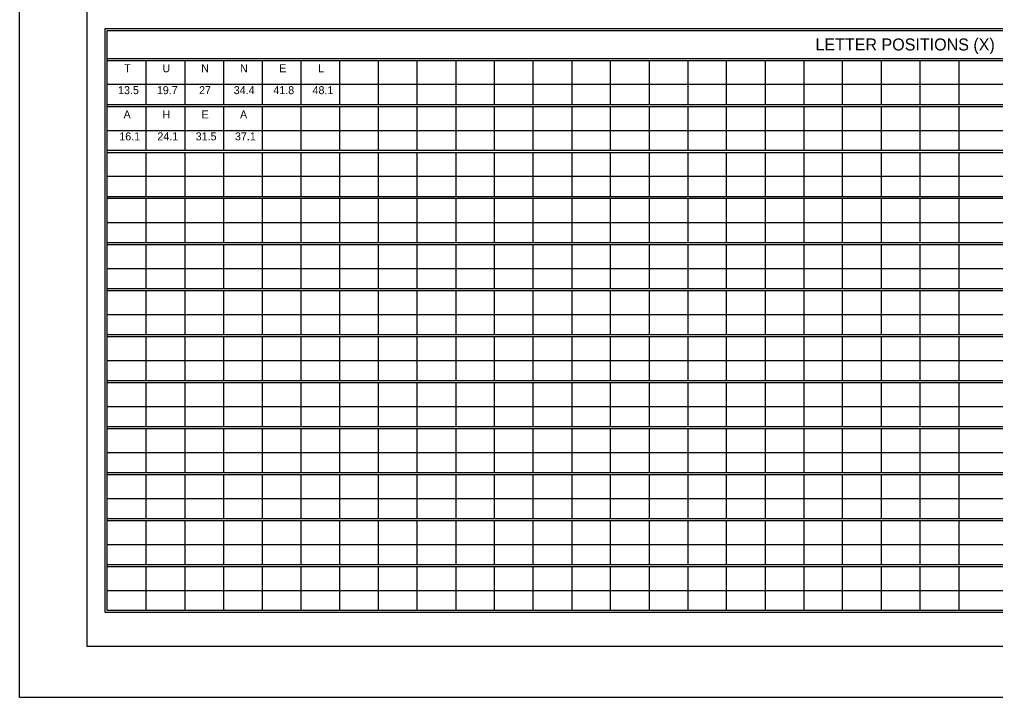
# Model space of a CAD drawing. Extents: x 1806251 to 1809821, y 414895 to 422886.
# Drawn here: x 1809672.13 to 1809679.34, y 415275.97 to 415280.98 of the extents above; entities that cross this region are included whole.
import ezdxf

# ---------------------------------------------------------------- set-up
doc = ezdxf.new("R2010")
doc.units = 0
doc.layers.add('GSSHT', color=7, linetype='Continuous')

msp = doc.modelspace()

# ---------------------------------------------------------------- linework, layer by layer
at = {"layer": 'GSSHT'}
for p, q in [((1809672.1349, 415275.9725), (1809672.1349, 415284.2262)), ((1809672.7816, 415280.6885), (1809684.4905, 415280.6885)), ((1809672.7816, 415280.6737), (1809684.4905, 415280.6737)), ((1809673.0681, 415280.6737), (1809673.0681, 415280.3489)), ((1809673.3545, 415280.6737), (1809673.3545, 415280.3489)), ((1809673.641, 415280.6737), (1809673.641, 415280.3489)), ((1809673.9245, 415280.6737), (1809673.9245, 415280.3489)), ((1809674.2109, 415280.6737), (1809674.2109, 415280.3489)), ((1809674.4973, 415280.6737), (1809674.4973, 415280.3489)), ((1809674.7808, 415280.6737), (1809674.7808, 415280.3489)), ((1809675.0673, 415280.6737), (1809675.0673, 415280.3489)), ((1809675.3537, 415280.6737), (1809675.3537, 415280.3489)), ((1809675.6372, 415280.6737), (1809675.6372, 415280.3489)), ((1809675.9237, 415280.6737), (1809675.9237, 415280.3489)), ((1809676.2101, 415280.6737), (1809676.2101, 415280.3489)), ((1809676.4936, 415280.6737), (1809676.4936, 415280.3489)), ((1809676.7801, 415280.6737), (1809676.7801, 415280.3489)), ((1809677.0665, 415280.6737), (1809677.0665, 415280.3489)), ((1809677.35, 415280.6737), (1809677.35, 415280.3489)), ((1809677.6364, 415280.6737), (1809677.6364, 415280.3489)), ((1809677.9229, 415280.6737), (1809677.9229, 415280.3489)), ((1809678.2064, 415280.6737), (1809678.2064, 415280.3489)), ((1809678.4928, 415280.6737), (1809678.4928, 415280.3489)), ((1809678.7793, 415280.6737), (1809678.7793, 415280.3489)), ((1809679.0657, 415280.6737), (1809679.0657, 415280.3489)), ((1809672.7816, 415280.4995), (1809683.6311, 415280.4995)), ((1809672.7816, 415280.3489), (1809684.4905, 415280.3489)), ((1809672.7816, 415280.3341), (1809684.4905, 415280.3341)), ((1809673.0681, 415280.3341), (1809673.0681, 415280.0122)), ((1809673.3545, 415280.3341), (1809673.3545, 415280.0122)), ((1809673.641, 415280.3341), (1809673.641, 415280.0122)), ((1809673.9245, 415280.3341), (1809673.9245, 415280.0122)), ((1809674.2109, 415280.3341), (1809674.2109, 415280.0122)), ((1809674.4973, 415280.3341), (1809674.4973, 415280.0122)), ((1809674.7808, 415280.3341), (1809674.7808, 415280.0122)), ((1809675.0673, 415280.3341), (1809675.0673, 415280.0122)), ((1809675.3537, 415280.3341), (1809675.3537, 415280.0122)), ((1809675.6372, 415280.3341), (1809675.6372, 415280.0122)), ((1809675.9237, 415280.3341), (1809675.9237, 415280.0122)), ((1809676.2101, 415280.3341), (1809676.2101, 415280.0122)), ((1809676.4936, 415280.3341), (1809676.4936, 415280.0122)), ((1809676.7801, 415280.3341), (1809676.7801, 415280.0122)), ((1809677.0665, 415280.3341), (1809677.0665, 415280.0122)), ((1809677.35, 415280.3341), (1809677.35, 415280.0122)), ((1809677.6364, 415280.3341), (1809677.6364, 415280.0122)), ((1809677.9229, 415280.3341), (1809677.9229, 415280.0122)), ((1809678.2064, 415280.3341), (1809678.2064, 415280.0122)), ((1809678.4928, 415280.3341), (1809678.4928, 415280.0122)), ((1809678.7793, 415280.3341), (1809678.7793, 415280.0122)), ((1809679.0657, 415280.3341), (1809679.0657, 415280.0122)), ((1809672.7816, 415280.1569), (1809683.6311, 415280.1569)), ((1809672.7816, 415280.0122), (1809684.4905, 415280.0122)), ((1809672.7816, 415279.9945), (1809684.4905, 415279.9945)), ((1809673.0681, 415279.9945), (1809673.0681, 415279.6697)), ((1809673.3545, 415279.9945), (1809673.3545, 415279.6697)), ((1809673.641, 415279.9945), (1809673.641, 415279.6697)), ((1809673.9245, 415279.9945), (1809673.9245, 415279.6697)), ((1809674.2109, 415279.9945), (1809674.2109, 415279.6697)), ((1809674.4973, 415279.9945), (1809674.4973, 415279.6697)), ((1809674.7808, 415279.9945), (1809674.7808, 415279.6697)), ((1809675.0673, 415279.9945), (1809675.0673, 415279.6697)), ((1809675.3537, 415279.9945), (1809675.3537, 415279.6697)), ((1809675.6372, 415279.9945), (1809675.6372, 415279.6697)), ((1809675.9237, 415279.9945), (1809675.9237, 415279.6697)), ((1809676.2101, 415279.9945), (1809676.2101, 415279.6697)), ((1809676.4936, 415279.9945), (1809676.4936, 415279.6697)), ((1809676.7801, 415279.9945), (1809676.7801, 415279.6697)), ((1809677.0665, 415279.9945), (1809677.0665, 415279.6697)), ((1809677.35, 415279.9945), (1809677.35, 415279.6697)), ((1809677.6364, 415279.9945), (1809677.6364, 415279.6697)), ((1809677.9229, 415279.9945), (1809677.9229, 415279.6697)), ((1809678.2064, 415279.9945), (1809678.2064, 415279.6697)), ((1809678.4928, 415279.9945), (1809678.4928, 415279.6697)), ((1809678.7793, 415279.9945), (1809678.7793, 415279.6697)), ((1809679.0657, 415279.9945), (1809679.0657, 415279.6697)), ((1809672.7816, 415279.8203), (1809683.6311, 415279.8203)), ((1809672.7816, 415279.6697), (1809684.4905, 415279.6697)), ((1809672.7816, 415279.6579), (1809684.4905, 415279.6579)), ((1809673.0681, 415279.6579), (1809673.0681, 415279.3301)), ((1809673.3545, 415279.6579), (1809673.3545, 415279.3301)), ((1809673.641, 415279.6579), (1809673.641, 415279.3301)), ((1809673.9245, 415279.6579), (1809673.9245, 415279.3301)), ((1809674.2109, 415279.6579), (1809674.2109, 415279.3301)), ((1809674.4973, 415279.6579), (1809674.4973, 415279.3301)), ((1809674.7808, 415279.6579), (1809674.7808, 415279.3301)), ((1809675.0673, 415279.6579), (1809675.0673, 415279.3301)), ((1809675.3537, 415279.6579), (1809675.3537, 415279.3301)), ((1809675.6372, 415279.6579), (1809675.6372, 415279.3301)), ((1809675.9237, 415279.6579), (1809675.9237, 415279.3301)), ((1809676.2101, 415279.6579), (1809676.2101, 415279.3301)), ((1809676.4936, 415279.6579), (1809676.4936, 415279.3301)), ((1809676.7801, 415279.6579), (1809676.7801, 415279.3301)), ((1809677.0665, 415279.6579), (1809677.0665, 415279.3301)), ((1809677.35, 415279.6579), (1809677.35, 415279.3301)), ((1809677.6364, 415279.6579), (1809677.6364, 415279.3301)), ((1809677.9229, 415279.6579), (1809677.9229, 415279.3301)), ((1809678.2064, 415279.6579), (1809678.2064, 415279.3301)), ((1809678.4928, 415279.6579), (1809678.4928, 415279.3301)), ((1809678.7793, 415279.6579), (1809678.7793, 415279.3301)), ((1809679.0657, 415279.6579), (1809679.0657, 415279.3301)), ((1809672.7816, 415279.4777), (1809683.6311, 415279.4777)), ((1809672.7816, 415279.3301), (1809684.4905, 415279.3301)), ((1809672.7816, 415279.3153), (1809684.4905, 415279.3153)), ((1809673.0681, 415279.3153), (1809673.0681, 415278.9905)), ((1809673.3545, 415279.3153), (1809673.3545, 415278.9905)), ((1809673.641, 415279.3153), (1809673.641, 415278.9905)), ((1809673.9245, 415279.3153), (1809673.9245, 415278.9905)), ((1809674.2109, 415279.3153), (1809674.2109, 415278.9905)), ((1809674.4973, 415279.3153), (1809674.4973, 415278.9905)), ((1809674.7808, 415279.3153), (1809674.7808, 415278.9905)), ((1809675.0673, 415279.3153), (1809675.0673, 415278.9905)), ((1809675.3537, 415279.3153), (1809675.3537, 415278.9905)), ((1809675.6372, 415279.3153), (1809675.6372, 415278.9905)), ((1809675.9237, 415279.3153), (1809675.9237, 415278.9905)), ((1809676.2101, 415279.3153), (1809676.2101, 415278.9905)), ((1809676.4936, 415279.3153), (1809676.4936, 415278.9905)), ((1809676.7801, 415279.3153), (1809676.7801, 415278.9905)), ((1809677.0665, 415279.3153), (1809677.0665, 415278.9905)), ((1809677.35, 415279.3153), (1809677.35, 415278.9905)), ((1809677.6364, 415279.3153), (1809677.6364, 415278.9905)), ((1809677.9229, 415279.3153), (1809677.9229, 415278.9905)), ((1809678.2064, 415279.3153), (1809678.2064, 415278.9905)), ((1809678.4928, 415279.3153), (1809678.4928, 415278.9905)), ((1809678.7793, 415279.3153), (1809678.7793, 415278.9905)), ((1809679.0657, 415279.3153), (1809679.0657, 415278.9905)), ((1809672.7816, 415279.1381), (1809683.6311, 415279.1381)), ((1809672.7816, 415278.9905), (1809684.4905, 415278.9905)), ((1809672.7816, 415278.9757), (1809684.4905, 415278.9757)), ((1809673.0681, 415278.9757), (1809673.0681, 415278.6509)), ((1809673.3545, 415278.9757), (1809673.3545, 415278.6509)), ((1809673.641, 415278.9757), (1809673.641, 415278.6509)), ((1809673.9245, 415278.9757), (1809673.9245, 415278.6509)), ((1809674.2109, 415278.9757), (1809674.2109, 415278.6509)), ((1809674.4973, 415278.9757), (1809674.4973, 415278.6509)), ((1809674.7808, 415278.9757), (1809674.7808, 415278.6509)), ((1809675.0673, 415278.9757), (1809675.0673, 415278.6509)), ((1809675.3537, 415278.9757), (1809675.3537, 415278.6509)), ((1809675.6372, 415278.9757), (1809675.6372, 415278.6509)), ((1809675.9237, 415278.9757), (1809675.9237, 415278.6509)), ((1809676.2101, 415278.9757), (1809676.2101, 415278.6509)), ((1809676.4936, 415278.9757), (1809676.4936, 415278.6509)), ((1809676.7801, 415278.9757), (1809676.7801, 415278.6509)), ((1809677.0665, 415278.9757), (1809677.0665, 415278.6509)), ((1809677.35, 415278.9757), (1809677.35, 415278.6509)), ((1809677.6364, 415278.9757), (1809677.6364, 415278.6509)), ((1809677.9229, 415278.9757), (1809677.9229, 415278.6509)), ((1809678.2064, 415278.9757), (1809678.2064, 415278.6509)), ((1809678.4928, 415278.9757), (1809678.4928, 415278.6509)), ((1809678.7793, 415278.9757), (1809678.7793, 415278.6509)), ((1809679.0657, 415278.9757), (1809679.0657, 415278.6509)), ((1809672.7816, 415278.7985), (1809683.6311, 415278.7985)), ((1809672.7816, 415278.6509), (1809684.4905, 415278.6509)), ((1809672.7816, 415278.6361), (1809684.4905, 415278.6361)), ((1809673.0681, 415278.6361), (1809673.0681, 415278.3113)), ((1809673.3545, 415278.6361), (1809673.3545, 415278.3113)), ((1809673.641, 415278.6361), (1809673.641, 415278.3113)), ((1809673.9245, 415278.6361), (1809673.9245, 415278.3113)), ((1809674.2109, 415278.6361), (1809674.2109, 415278.3113)), ((1809674.4973, 415278.6361), (1809674.4973, 415278.3113)), ((1809674.7808, 415278.6361), (1809674.7808, 415278.3113)), ((1809675.0673, 415278.6361), (1809675.0673, 415278.3113)), ((1809675.3537, 415278.6361), (1809675.3537, 415278.3113)), ((1809675.6372, 415278.6361), (1809675.6372, 415278.3113)), ((1809675.9237, 415278.6361), (1809675.9237, 415278.3113)), ((1809676.2101, 415278.6361), (1809676.2101, 415278.3113)), ((1809676.4936, 415278.6361), (1809676.4936, 415278.3113)), ((1809676.7801, 415278.6361), (1809676.7801, 415278.3113)), ((1809677.0665, 415278.6361), (1809677.0665, 415278.3113)), ((1809677.35, 415278.6361), (1809677.35, 415278.3113)), ((1809677.6364, 415278.6361), (1809677.6364, 415278.3113)), ((1809677.9229, 415278.6361), (1809677.9229, 415278.3113)), ((1809678.2064, 415278.6361), (1809678.2064, 415278.3113)), ((1809678.4928, 415278.6361), (1809678.4928, 415278.3113)), ((1809678.7793, 415278.6361), (1809678.7793, 415278.3113)), ((1809679.0657, 415278.6361), (1809679.0657, 415278.3113)), ((1809672.7816, 415278.4589), (1809683.6311, 415278.4589)), ((1809672.7816, 415278.3113), (1809684.4905, 415278.3113)), ((1809672.7816, 415278.2965), (1809684.4905, 415278.2965)), ((1809673.0681, 415278.2965), (1809673.0681, 415277.9717)), ((1809673.3545, 415278.2965), (1809673.3545, 415277.9717)), ((1809673.641, 415278.2965), (1809673.641, 415277.9717)), ((1809673.9245, 415278.2965), (1809673.9245, 415277.9717)), ((1809674.2109, 415278.2965), (1809674.2109, 415277.9717)), ((1809674.4973, 415278.2965), (1809674.4973, 415277.9717)), ((1809674.7808, 415278.2965), (1809674.7808, 415277.9717)), ((1809675.0673, 415278.2965), (1809675.0673, 415277.9717)), ((1809675.3537, 415278.2965), (1809675.3537, 415277.9717)), ((1809675.6372, 415278.2965), (1809675.6372, 415277.9717)), ((1809675.9237, 415278.2965), (1809675.9237, 415277.9717)), ((1809676.2101, 415278.2965), (1809676.2101, 415277.9717)), ((1809676.4936, 415278.2965), (1809676.4936, 415277.9717)), ((1809676.7801, 415278.2965), (1809676.7801, 415277.9717)), ((1809677.0665, 415278.2965), (1809677.0665, 415277.9717)), ((1809677.35, 415278.2965), (1809677.35, 415277.9717)), ((1809677.6364, 415278.2965), (1809677.6364, 415277.9717)), ((1809677.9229, 415278.2965), (1809677.9229, 415277.9717)), ((1809678.2064, 415278.2965), (1809678.2064, 415277.9717)), ((1809678.4928, 415278.2965), (1809678.4928, 415277.9717)), ((1809678.7793, 415278.2965), (1809678.7793, 415277.9717)), ((1809679.0657, 415278.2965), (1809679.0657, 415277.9717)), ((1809672.7816, 415278.1193), (1809683.6311, 415278.1193)), ((1809672.7816, 415277.9717), (1809684.4905, 415277.9717)), ((1809672.7816, 415277.9569), (1809684.4905, 415277.9569)), ((1809673.0681, 415277.9569), (1809673.0681, 415277.6321)), ((1809673.3545, 415277.9569), (1809673.3545, 415277.6321)), ((1809673.641, 415277.9569), (1809673.641, 415277.6321)), ((1809673.9245, 415277.9569), (1809673.9245, 415277.6321)), ((1809674.2109, 415277.9569), (1809674.2109, 415277.6321)), ((1809674.4973, 415277.9569), (1809674.4973, 415277.6321)), ((1809674.7808, 415277.9569), (1809674.7808, 415277.6321)), ((1809675.0673, 415277.9569), (1809675.0673, 415277.6321)), ((1809675.3537, 415277.9569), (1809675.3537, 415277.6321)), ((1809675.6372, 415277.9569), (1809675.6372, 415277.6321)), ((1809675.9237, 415277.9569), (1809675.9237, 415277.6321)), ((1809676.2101, 415277.9569), (1809676.2101, 415277.6321)), ((1809676.4936, 415277.9569), (1809676.4936, 415277.6321)), ((1809676.7801, 415277.9569), (1809676.7801, 415277.6321)), ((1809677.0665, 415277.9569), (1809677.0665, 415277.6321)), ((1809677.35, 415277.9569), (1809677.35, 415277.6321)), ((1809677.6364, 415277.9569), (1809677.6364, 415277.6321)), ((1809677.9229, 415277.9569), (1809677.9229, 415277.6321)), ((1809678.2064, 415277.9569), (1809678.2064, 415277.6321)), ((1809678.4928, 415277.9569), (1809678.4928, 415277.6321)), ((1809678.7793, 415277.9569), (1809678.7793, 415277.6321)), ((1809679.0657, 415277.9569), (1809679.0657, 415277.6321)), ((1809672.7816, 415277.7797), (1809683.6311, 415277.7797)), ((1809672.7816, 415277.6321), (1809684.4905, 415277.6321)), ((1809672.7816, 415277.6173), (1809684.4905, 415277.6173)), ((1809673.0681, 415277.6173), (1809673.0681, 415277.2925)), ((1809673.3545, 415277.6173), (1809673.3545, 415277.2925)), ((1809673.641, 415277.6173), (1809673.641, 415277.2925)), ((1809673.9245, 415277.6173), (1809673.9245, 415277.2925)), ((1809674.2109, 415277.6173), (1809674.2109, 415277.2925)), ((1809674.4973, 415277.6173), (1809674.4973, 415277.2925)), ((1809674.7808, 415277.6173), (1809674.7808, 415277.2925)), ((1809675.0673, 415277.6173), (1809675.0673, 415277.2925)), ((1809675.3537, 415277.6173), (1809675.3537, 415277.2925)), ((1809675.6372, 415277.6173), (1809675.6372, 415277.2925)), ((1809675.9237, 415277.6173), (1809675.9237, 415277.2925)), ((1809676.2101, 415277.6173), (1809676.2101, 415277.2925)), ((1809676.4936, 415277.6173), (1809676.4936, 415277.2925)), ((1809676.7801, 415277.6173), (1809676.7801, 415277.2925)), ((1809677.0665, 415277.6173), (1809677.0665, 415277.2925)), ((1809677.35, 415277.6173), (1809677.35, 415277.2925)), ((1809677.6364, 415277.6173), (1809677.6364, 415277.2925)), ((1809677.9229, 415277.6173), (1809677.9229, 415277.2925)), ((1809678.2064, 415277.6173), (1809678.2064, 415277.2925)), ((1809678.4928, 415277.6173), (1809678.4928, 415277.2925)), ((1809678.7793, 415277.6173), (1809678.7793, 415277.2925)), ((1809679.0657, 415277.6173), (1809679.0657, 415277.2925)), ((1809672.7816, 415277.4401), (1809683.6311, 415277.4401)), ((1809672.7816, 415277.2925), (1809684.4905, 415277.2925)), ((1809672.7816, 415277.2777), (1809684.4905, 415277.2777)), ((1809673.0681, 415277.2777), (1809673.0681, 415276.9529)), ((1809673.3545, 415277.2777), (1809673.3545, 415276.9529)), ((1809673.641, 415277.2777), (1809673.641, 415276.9529)), ((1809673.9245, 415277.2777), (1809673.9245, 415276.9529)), ((1809674.2109, 415277.2777), (1809674.2109, 415276.9529)), ((1809674.4973, 415277.2777), (1809674.4973, 415276.9529)), ((1809674.7808, 415277.2777), (1809674.7808, 415276.9529)), ((1809675.0673, 415277.2777), (1809675.0673, 415276.9529)), ((1809675.3537, 415277.2777), (1809675.3537, 415276.9529)), ((1809675.6372, 415277.2777), (1809675.6372, 415276.9529)), ((1809675.9237, 415277.2777), (1809675.9237, 415276.9529)), ((1809676.2101, 415277.2777), (1809676.2101, 415276.9529)), ((1809676.4936, 415277.2777), (1809676.4936, 415276.9529)), ((1809676.7801, 415277.2777), (1809676.7801, 415276.9529)), ((1809677.0665, 415277.2777), (1809677.0665, 415276.9529)), ((1809677.35, 415277.2777), (1809677.35, 415276.9529)), ((1809677.6364, 415277.2777), (1809677.6364, 415276.9529)), ((1809677.9229, 415277.2777), (1809677.9229, 415276.9529)), ((1809678.2064, 415277.2777), (1809678.2064, 415276.9529)), ((1809678.4928, 415277.2777), (1809678.4928, 415276.9529)), ((1809678.7793, 415277.2777), (1809678.7793, 415276.9529)), ((1809679.0657, 415277.2777), (1809679.0657, 415276.9529)), ((1809672.7816, 415277.1005), (1809683.6311, 415277.1005)), ((1809672.7816, 415276.9529), (1809684.4905, 415276.9529)), ((1809672.7816, 415276.9381), (1809684.4905, 415276.9381)), ((1809673.0681, 415276.9381), (1809673.0681, 415276.6133)), ((1809673.3545, 415276.9381), (1809673.3545, 415276.6133)), ((1809673.641, 415276.9381), (1809673.641, 415276.6133)), ((1809673.9245, 415276.9381), (1809673.9245, 415276.6133)), ((1809674.2109, 415276.9381), (1809674.2109, 415276.6133)), ((1809674.4973, 415276.9381), (1809674.4973, 415276.6133)), ((1809674.7808, 415276.9381), (1809674.7808, 415276.6133)), ((1809675.0673, 415276.9381), (1809675.0673, 415276.6133)), ((1809675.3537, 415276.9381), (1809675.3537, 415276.6133)), ((1809675.6372, 415276.9381), (1809675.6372, 415276.6133)), ((1809675.9237, 415276.9381), (1809675.9237, 415276.6133)), ((1809676.2101, 415276.9381), (1809676.2101, 415276.6133)), ((1809676.4936, 415276.9381), (1809676.4936, 415276.6133)), ((1809676.7801, 415276.9381), (1809676.7801, 415276.6133)), ((1809677.0665, 415276.9381), (1809677.0665, 415276.6133)), ((1809677.35, 415276.9381), (1809677.35, 415276.6133)), ((1809677.6364, 415276.9381), (1809677.6364, 415276.6133)), ((1809677.9229, 415276.9381), (1809677.9229, 415276.6133)), ((1809678.2064, 415276.9381), (1809678.2064, 415276.6133)), ((1809678.4928, 415276.9381), (1809678.4928, 415276.6133)), ((1809678.7793, 415276.9381), (1809678.7793, 415276.6133)), ((1809679.0657, 415276.9381), (1809679.0657, 415276.6133)), ((1809672.7816, 415276.7609), (1809683.6311, 415276.7609)), ((1809684.8891, 415275.9725), (1809672.1349, 415275.9725))]:
    msp.add_line(p, q, dxfattribs=at)
for points in [[(1809672.634, 415283.8512), (1809684.6381, 415283.8512), (1809684.6381, 415276.3475), (1809672.634, 415276.3475)], [(1809672.7669, 415280.91), (1809684.5052, 415280.91), (1809684.5052, 415276.5985), (1809672.7669, 415276.5985)], [(1809672.7816, 415280.8952), (1809684.4905, 415280.8952), (1809684.4905, 415276.6133), (1809672.7816, 415276.6133)]]:
    msp.add_lwpolyline(points, close=True, dxfattribs=at)

# ---------------------------------------------------------------- texts
for s, height, p in [('LETTER POSITIONS (X)', 0.088592, (1809678.0085, 415280.7475)), ('T', 0.0591, (1809672.9068, 415280.5869)), ('U', 0.0591, (1809673.1895, 415280.5869)), ('N', 0.0591, (1809673.4753, 415280.5869)), ('N', 0.0591, (1809673.7621, 415280.5869)), ('E', 0.0591, (1809674.0509, 415280.5869)), ('L', 0.0591, (1809674.3387, 415280.5869)), ('13.5', 0.05906, (1809672.8622, 415280.4251)), ('19.7', 0.05906, (1809673.1485, 415280.4251)), ('27', 0.05906, (1809673.4598, 415280.4251)), ('34.4', 0.05906, (1809673.7156, 415280.4251)), ('41.8', 0.05906, (1809674.0079, 415280.4251)), ('48.1', 0.05906, (1809674.2972, 415280.4251)), ('A', 0.0591, (1809672.9027, 415280.2458)), ('H', 0.0591, (1809673.1895, 415280.2458)), ('E', 0.0591, (1809673.4778, 415280.2458)), ('A', 0.0591, (1809673.7621, 415280.2458)), ('16.1', 0.05906, (1809672.8712, 415280.084)), ('24.1', 0.05906, (1809673.152, 415280.084)), ('31.5', 0.05906, (1809673.4348, 415280.084)), ('37.1', 0.05906, (1809673.7246, 415280.084))]:
    msp.add_text(s, height=height, dxfattribs=at).set_placement(p)

doc.saveas('drawing.dxf')
